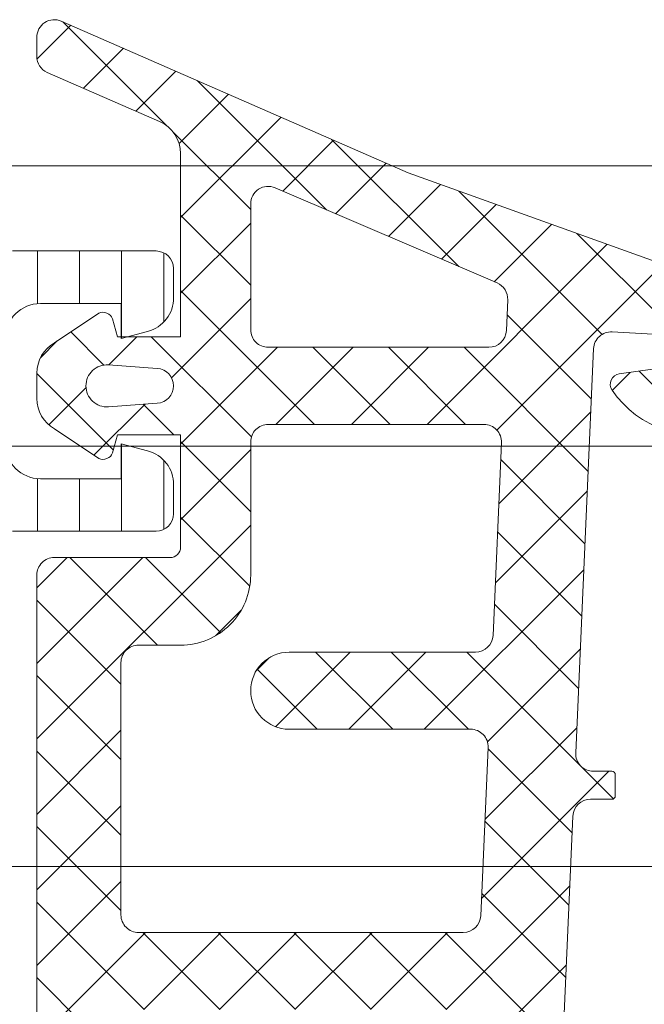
# Model space of a CAD drawing. Header units: millimetres. Extents: x 144573 to 336993, y 74252 to 247042.
# Tile 573 of 656: x 199639 to 199657, y 198244 to 198272. Entities that reach past the tile are written whole.
import ezdxf

# ---------------------------------------------------------------- set-up
doc = ezdxf.new("R2010")
doc.units = ezdxf.units.MM
doc.layers.add('FASÁDA DETAILNÍ', color=255, linetype='Continuous', lineweight=0)
doc.layers.add('NOVA', color=255, linetype='Continuous', lineweight=0)
pattern_1 = [(135, (-4407.505283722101, 0), (-1.077630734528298, -1.077630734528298), []), (225, (-4407.505283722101, 0), (1.077630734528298, -1.077630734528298), [])]

# ---------------------------------------------------------------- blocks, each defined once
blk = doc.blocks.new('A$C69D17D4D')
at = {"layer": 'FASÁDA DETAILNÍ'}
h = blk.add_hatch(dxfattribs=at)
h.set_pattern_fill('ANSI37', color=256, scale=0.48, angle=90, style=0)
h.set_pattern_definition(pattern_1)
edge = h.paths.add_edge_path(flags=16)
edge.add_line((-23501.66969865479, 24890.21938934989), (-23503.0625526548, 24890.11964534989))
edge.add_arc((-23503.10541014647, 24890.71811226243), 0.599999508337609, 179.9999916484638, 274.0960805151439, ccw=False)
edge.add_arc((-23503.10541014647, 24890.71811243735), 0.5999995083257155, 85.90391948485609, 180.0000083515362, ccw=False)
edge.add_line((-23503.0625526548, 24891.31657934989), (-23501.66969865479, 24891.21683534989))
edge.add_arc((-23501.70541313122, 24890.71811234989), 0.5000001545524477, -85.90393560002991, 85.90393560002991, ccw=False)
edge = h.paths.add_edge_path(flags=16)
edge.add_arc((-23498.50540502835, 24892.31810897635), 0.4999996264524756, 179.9999571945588, 270.0000428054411, ccw=False)
edge.add_line((-23499.0054046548, 24892.3181093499), (-23499.0054046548, 24895.9117943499))
edge.add_arc((-23498.50540432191, 24895.91179436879), 0.5000003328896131, 66.78197339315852, 180.0000021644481, ccw=False)
edge.add_line((-23498.30828865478, 24896.37130034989), (-23491.97718665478, 24893.6554223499))
edge.add_arc((-23492.17430257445, 24893.19591700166), 0.4999998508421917, -2.5001106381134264, 66.7819182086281, ccw=False)
edge.add_line((-23491.67477865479, 24893.17410634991), (-23491.71310465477, 24892.29629934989))
edge.add_arc((-23492.21262826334, 24892.31810883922), 0.4999994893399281, 269.9999551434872, 357.5000208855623, ccw=False)
edge.add_line((-23492.21262865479, 24891.8181093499), (-23498.5054046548, 24891.8181093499))
edge = h.paths.add_edge_path(flags=16)
edge.add_line((-23493.0972426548, 24866.7641903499), (-23501.99409565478, 24862.61552034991))
edge.add_arc((-23502.20540479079, 24863.06867409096), 0.4999998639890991, 179.9999703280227, 295.00000791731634, ccw=False)
edge.add_line((-23502.70540465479, 24863.0686743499), (-23502.70540465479, 24872.41810934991))
edge.add_arc((-23502.20540502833, 24872.41810972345), 0.4999996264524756, 89.99995719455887, 180.0000428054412, ccw=False)
edge.add_line((-23502.20540465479, 24872.91810934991), (-23493.08148165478, 24872.91810934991))
edge.add_arc((-23493.08148182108, 24872.41810928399), 0.5000000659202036, -2.500027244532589, 89.99998094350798, ccw=False)
edge.add_line((-23492.58195765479, 24872.3962993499), (-23492.80902765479, 24867.19553534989))
edge.add_arc((-23493.3085530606, 24867.2173450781), 0.5000012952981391, 295.0000919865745, 357.5000025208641, ccw=False)
edge = h.paths.add_edge_path(flags=16)
edge.add_arc((-23502.20540502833, 24875.61810897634), 0.4999996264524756, 179.9999571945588, 270.0000428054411, ccw=False)
edge.add_line((-23502.70540465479, 24875.61810934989), (-23502.70540465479, 24882.8181093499))
edge.add_arc((-23502.20540502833, 24882.81810972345), 0.4999996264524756, 89.99995719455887, 180.0000428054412, ccw=False)
edge.add_line((-23502.20540465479, 24883.3181093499), (-23501.0054046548, 24883.3181093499))
edge.add_arc((-23501.00540316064, 24885.31810785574), 1.999998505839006, 269.9999571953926, 360.0000428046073)
edge.add_line((-23499.0054046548, 24885.3181093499), (-23499.0054046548, 24889.11810934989))
edge.add_arc((-23498.50540502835, 24889.11810972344), 0.4999996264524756, 89.99995719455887, 180.0000428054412, ccw=False)
edge.add_line((-23498.5054046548, 24889.61810934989), (-23492.35234365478, 24889.61810934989))
edge.add_arc((-23492.35234382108, 24889.11810928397), 0.5000000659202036, -2.500027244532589, 89.99998094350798, ccw=False)
edge.add_line((-23491.8528196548, 24889.09629934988), (-23492.0929546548, 24883.59629934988))
edge.add_arc((-23492.59247826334, 24883.6181088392), 0.499999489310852, 269.9999551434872, 357.50002088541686, ccw=False)
edge.add_line((-23492.59247865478, 24883.11810934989), (-23497.9054046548, 24883.11810934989))
edge.add_arc((-23497.9054046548, 24882.01810934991), 1.099999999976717, 90, 270)
edge.add_line((-23497.9054046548, 24880.91810934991), (-23492.73219365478, 24880.91810934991))
edge.add_arc((-23492.73219382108, 24880.41810928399), 0.5000000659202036, -2.500027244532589, 89.99998094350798, ccw=False)
edge.add_line((-23492.2326696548, 24880.3962993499), (-23492.4422426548, 24875.59629934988))
edge.add_arc((-23492.94176626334, 24875.6181088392), 0.499999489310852, 269.9999551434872, 357.50002088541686, ccw=False)
edge.add_line((-23492.94176665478, 24875.11810934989), (-23502.20540465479, 24875.11810934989))
edge = h.paths.add_edge_path()
edge.add_line((-23500.8189476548, 24860.4050563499), (-23492.0310816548, 24864.50290534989))
edge.add_ellipse((-23493.29893914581, 24867.22183071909), major_axis=(-3.000002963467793, 0), ratio=1, start_angle=115.0000306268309, end_angle=177.4999411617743)
edge.add_line((-23490.30179165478, 24867.0909693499), (-23490.27345765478, 24867.7399193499))
edge.add_ellipse((-23489.77393404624, 24867.71810986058), major_axis=(-0.499999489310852, 0), ratio=1, start_angle=269.9999551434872, end_angle=357.50002088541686, ccw=False)
edge.add_line((-23489.7739336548, 24868.21810934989), (-23488.80540465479, 24868.21810934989))
edge.add_ellipse((-23488.80540458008, 24868.31810927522), major_axis=(-0.09999992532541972, 0), ratio=1, start_angle=89.99995719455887, end_angle=180.0000427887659)
edge.add_line((-23488.70540465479, 24868.3181093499), (-23488.70540465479, 24868.91810934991))
edge.add_ellipse((-23488.80540458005, 24868.91810942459), major_axis=(-0.09999992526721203, 0), ratio=1, start_angle=179.9999572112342, end_angle=270.0000428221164)
edge.add_line((-23488.80540465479, 24869.01810934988), (-23489.70844265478, 24869.01810934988))
edge.add_ellipse((-23489.70844248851, 24869.51810941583), major_axis=(-0.5000000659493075, 0), ratio=1, start_angle=-2.5000272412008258, end_angle=89.99998094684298, ccw=False)
edge.add_line((-23490.20796665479, 24869.53991934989), (-23489.81412865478, 24878.44021334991))
edge.add_ellipse((-23489.31461737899, 24878.41810924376), major_axis=(-0.5000001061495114, 0), ratio=1, start_angle=269.9999170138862, end_angle=357.46623077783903, ccw=False)
edge.add_line((-23489.3146166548, 24878.91810934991), (-23488.70540465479, 24878.91810934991))
edge.add_ellipse((-23488.70540458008, 24879.0181092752), major_axis=(-0.09999992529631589, 0), ratio=1, start_angle=89.99995719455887, end_angle=180.0000427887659)
edge.add_line((-23488.60540465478, 24879.01810934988), (-23488.60540465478, 24879.61810934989))
edge.add_ellipse((-23488.70540458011, 24879.61810942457), major_axis=(-0.0999999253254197, 0), ratio=1, start_angle=179.9999572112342, end_angle=270.0000427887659)
edge.add_line((-23488.70540465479, 24879.71810934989), (-23489.2349666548, 24879.71810934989))
edge.add_ellipse((-23489.23496696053, 24880.21810984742), major_axis=(-0.5000004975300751, 0), ratio=1, start_angle=-2.5336979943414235, end_angle=90.00003503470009, ccw=False)
edge.add_line((-23489.73447865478, 24880.2402133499), (-23489.22382265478, 24891.7804383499))
edge.add_ellipse((-23488.72429805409, 24891.75862881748), major_axis=(-0.5000004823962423, 0), ratio=1, start_angle=266.78294269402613, end_angle=357.50002091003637, ccw=False)
edge.add_line((-23488.69623865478, 24892.2578413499), (-23483.5624956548, 24891.96927834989))
edge.add_ellipse((-23483.67805107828, 24891.55886034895), major_axis=(-0.4263754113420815, 0), ratio=1, start_angle=110.7589723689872, end_angle=254.2751455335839, ccw=False)
edge.add_line((-23483.52692765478, 24891.16016534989), (-23483.75953065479, 24891.16140534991))
edge.add_line((-23483.75953065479, 24891.16140534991), (-23485.64210965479, 24891.45954334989))
edge.add_line((-23485.64210965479, 24891.45954334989), (-23488.49139465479, 24891.05911734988))
edge.add_ellipse((-23488.44964405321, 24890.76203675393), major_axis=(-0.2999999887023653, 0), ratio=1, start_angle=-82.0002559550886, end_angle=34.5977463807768)
edge.add_ellipse((-23486.22707296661, 24892.29515014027), major_axis=(-3.000047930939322, 0), ratio=1, start_angle=34.59764128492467, end_angle=108.0084245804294)
edge.add_line((-23485.29958765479, 24889.44207134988), (-23483.0446966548, 24890.07564734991))
edge.add_ellipse((-23483.20562619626, 24890.85085985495), major_axis=(-0.7917403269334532, 0), ratio=1, start_angle=101.7276897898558, end_angle=173.2016537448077)
edge.add_line((-23482.41945265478, 24890.75713734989), (-23482.4182316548, 24891.81534734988))
edge.add_ellipse((-23483.59731787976, 24891.68622310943), major_axis=(-1.186135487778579, 0), ratio=1, start_angle=186.2496781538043, end_angle=251.3444235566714)
edge.add_line((-23483.21789865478, 24892.8100373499), (-23486.45923865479, 24893.90437034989))
edge.add_line((-23486.45923865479, 24893.90437034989), (-23494.50903365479, 24896.7941483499))
edge.add_line((-23494.50903365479, 24896.7941483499), (-23504.4069106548, 24901.12695734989))
edge.add_ellipse((-23504.60518072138, 24900.66794836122), major_axis=(-0.5000002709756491, 0), ratio=1, start_angle=246.6379505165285, end_angle=359.9334236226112)
edge.add_line((-23505.10518065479, 24900.6685293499), (-23505.1058156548, 24900.12182834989))
edge.add_ellipse((-23504.60581554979, 24900.12124807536), major_axis=(-0.5000004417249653, 0), ratio=1, start_angle=-0.06649451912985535, end_angle=66.07917546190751)
edge.add_line((-23504.80855265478, 24899.6641943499), (-23501.60454965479, 24898.26243834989))
edge.add_ellipse((-23502.00540399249, 24897.34629727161), major_axis=(-0.999999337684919, 0), ratio=1, start_angle=179.999947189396, end_angle=246.368385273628, ccw=False)
edge.add_line((-23501.0054046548, 24897.34629634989), (-23501.0054046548, 24892.11835434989))
edge.add_line((-23501.0054046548, 24892.11835434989), (-23502.80488365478, 24892.11834534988))
edge.add_line((-23502.80488365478, 24892.11834534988), (-23502.94282565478, 24892.63314634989))
edge.add_ellipse((-23503.21997967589, 24892.5183810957), major_axis=(-0.2999756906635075, 0), ratio=1, start_angle=202.4937002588, end_angle=292.5035666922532)
edge.add_line((-23503.33479265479, 24892.79551534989), (-23504.60491965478, 24891.94634834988))
edge.add_ellipse((-23504.10519888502, 24891.08048416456), major_axis=(-0.9997207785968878, 0), ratio=1, start_angle=-60.00923930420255, end_angle=0.007611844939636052)
edge.add_line((-23505.10491965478, 24891.0803513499), (-23505.10488865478, 24890.3559903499))
edge.add_ellipse((-23504.10515082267, 24890.35619840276), major_axis=(-0.9997378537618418, 0), ratio=1, start_angle=0.01192367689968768, end_angle=60.00867505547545)
edge.add_line((-23504.60488865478, 24889.4903243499), (-23503.33479265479, 24888.64115734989))
edge.add_ellipse((-23503.21998076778, 24888.91830484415), major_axis=(-0.2999875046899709, 0), ratio=1, start_angle=67.49759383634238, end_angle=157.5013961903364)
edge.add_line((-23502.94282565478, 24888.80351134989), (-23502.80485365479, 24889.3183273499))
edge.add_line((-23502.80485365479, 24889.3183273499), (-23501.0054046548, 24889.3183353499))
edge.add_line((-23501.0054046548, 24889.3183353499), (-23501.0054046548, 24886.11810834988))
edge.add_ellipse((-23501.30540443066, 24886.11810812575), major_axis=(-0.2999997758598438, 0), ratio=1, start_angle=89.99995719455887, end_angle=180.0000428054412, ccw=False)
edge.add_line((-23501.30540465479, 24885.81810834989), (-23504.60540065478, 24885.81810834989))
edge.add_ellipse((-23504.60540102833, 24885.31810872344), major_axis=(-0.4999996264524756, 0), ratio=1, start_angle=-90.00004280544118, end_angle=4.280544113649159e-05)
edge.add_line((-23505.10540065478, 24885.31810834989), (-23505.10540065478, 24858.4204863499))
edge.add_line((-23505.10540065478, 24858.4204863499), (-23503.5550086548, 24857.52536834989))
edge.add_ellipse((-23503.30500856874, 24857.95838090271), major_axis=(-0.4999999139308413, 0), ratio=1, start_angle=59.99998291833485, end_angle=179.9999366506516)
edge.add_line((-23502.8050086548, 24857.95838034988), (-23501.10763765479, 24857.95838034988))
edge.add_line((-23501.10763765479, 24857.95838034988), (-23501.10763765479, 24859.95190234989))
edge.add_ellipse((-23500.6076373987, 24859.95190269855), major_axis=(-0.5000002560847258, 0), ratio=1, start_angle=-64.99987141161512, end_angle=3.995391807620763e-05, ccw=False)
h = blk.add_hatch(dxfattribs=at)
h.set_pattern_fill('ANSI37', color=256, scale=0.48, angle=90, style=0)
h.set_pattern_definition(pattern_1)
edge = h.paths.add_edge_path(flags=16)
edge.add_line((-23501.66969847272, 24890.21938934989), (-23503.06255247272, 24890.11964534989))
edge.add_arc((-23503.1054099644, 24890.71811226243), 0.599999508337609, 179.9999916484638, 274.0960805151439, ccw=False)
edge.add_arc((-23503.1054099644, 24890.71811243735), 0.5999995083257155, 85.90391948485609, 180.0000083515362, ccw=False)
edge.add_line((-23503.06255247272, 24891.31657934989), (-23501.66969847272, 24891.21683534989))
edge.add_arc((-23501.70541294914, 24890.71811234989), 0.5000001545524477, -85.90393560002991, 85.90393560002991, ccw=False)
edge = h.paths.add_edge_path(flags=16)
edge.add_arc((-23498.50540484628, 24892.31810897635), 0.4999996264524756, 179.9999571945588, 270.0000428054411, ccw=False)
edge.add_line((-23499.00540447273, 24892.3181093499), (-23499.00540447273, 24895.9117943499))
edge.add_arc((-23498.50540413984, 24895.91179436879), 0.5000003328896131, 66.78197339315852, 180.0000021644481, ccw=False)
edge.add_line((-23498.3082884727, 24896.37130034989), (-23491.97718647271, 24893.6554223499))
edge.add_arc((-23492.17430239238, 24893.19591700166), 0.4999998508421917, -2.5001106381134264, 66.7819182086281, ccw=False)
edge.add_line((-23491.67477847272, 24893.17410634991), (-23491.7131044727, 24892.29629934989))
edge.add_arc((-23492.21262808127, 24892.31810883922), 0.4999994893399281, 269.9999551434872, 357.5000208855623, ccw=False)
edge.add_line((-23492.21262847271, 24891.8181093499), (-23498.50540447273, 24891.8181093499))
edge = h.paths.add_edge_path(flags=16)
edge.add_line((-23493.09724247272, 24866.7641903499), (-23501.99409547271, 24862.61552034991))
edge.add_arc((-23502.20540460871, 24863.06867409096), 0.4999998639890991, 179.9999703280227, 295.00000791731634, ccw=False)
edge.add_line((-23502.70540447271, 24863.0686743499), (-23502.70540447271, 24872.41810934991))
edge.add_arc((-23502.20540484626, 24872.41810972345), 0.4999996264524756, 89.99995719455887, 180.0000428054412, ccw=False)
edge.add_line((-23502.20540447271, 24872.91810934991), (-23493.08148147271, 24872.91810934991))
edge.add_arc((-23493.081481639, 24872.41810928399), 0.5000000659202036, -2.500027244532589, 89.99998094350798, ccw=False)
edge.add_line((-23492.58195747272, 24872.3962993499), (-23492.80902747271, 24867.19553534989))
edge.add_arc((-23493.30855287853, 24867.2173450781), 0.5000012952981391, 295.0000919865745, 357.5000025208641, ccw=False)
edge = h.paths.add_edge_path(flags=16)
edge.add_arc((-23502.20540484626, 24875.61810897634), 0.4999996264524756, 179.9999571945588, 270.0000428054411, ccw=False)
edge.add_line((-23502.70540447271, 24875.61810934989), (-23502.70540447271, 24882.8181093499))
edge.add_arc((-23502.20540484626, 24882.81810972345), 0.4999996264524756, 89.99995719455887, 180.0000428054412, ccw=False)
edge.add_line((-23502.20540447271, 24883.3181093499), (-23501.00540447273, 24883.3181093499))
edge.add_arc((-23501.00540297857, 24885.31810785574), 1.999998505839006, 269.9999571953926, 360.0000428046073)
edge.add_line((-23499.00540447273, 24885.3181093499), (-23499.00540447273, 24889.11810934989))
edge.add_arc((-23498.50540484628, 24889.11810972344), 0.4999996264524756, 89.99995719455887, 180.0000428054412, ccw=False)
edge.add_line((-23498.50540447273, 24889.61810934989), (-23492.35234347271, 24889.61810934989))
edge.add_arc((-23492.35234363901, 24889.11810928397), 0.5000000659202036, -2.500027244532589, 89.99998094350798, ccw=False)
edge.add_line((-23491.85281947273, 24889.09629934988), (-23492.09295447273, 24883.59629934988))
edge.add_arc((-23492.59247808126, 24883.6181088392), 0.499999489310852, 269.9999551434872, 357.50002088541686, ccw=False)
edge.add_line((-23492.59247847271, 24883.11810934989), (-23497.90540447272, 24883.11810934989))
edge.add_arc((-23497.90540447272, 24882.01810934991), 1.099999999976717, 90, 270)
edge.add_line((-23497.90540447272, 24880.91810934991), (-23492.73219347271, 24880.91810934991))
edge.add_arc((-23492.73219363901, 24880.41810928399), 0.5000000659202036, -2.500027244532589, 89.99998094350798, ccw=False)
edge.add_line((-23492.23266947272, 24880.3962993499), (-23492.44224247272, 24875.59629934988))
edge.add_arc((-23492.94176608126, 24875.6181088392), 0.499999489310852, 269.9999551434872, 357.50002088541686, ccw=False)
edge.add_line((-23492.94176647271, 24875.11810934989), (-23502.20540447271, 24875.11810934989))
edge = h.paths.add_edge_path()
edge.add_line((-23500.81894747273, 24860.4050563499), (-23492.03108147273, 24864.50290534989))
edge.add_ellipse((-23493.29893896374, 24867.22183071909), major_axis=(-3.000002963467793, 0), ratio=1, start_angle=115.0000306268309, end_angle=177.4999411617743)
edge.add_line((-23490.30179147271, 24867.0909693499), (-23490.27345747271, 24867.7399193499))
edge.add_ellipse((-23489.77393386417, 24867.71810986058), major_axis=(-0.499999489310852, 0), ratio=1, start_angle=269.9999551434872, end_angle=357.50002088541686, ccw=False)
edge.add_line((-23489.77393347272, 24868.21810934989), (-23488.80540447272, 24868.21810934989))
edge.add_ellipse((-23488.80540439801, 24868.31810927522), major_axis=(-0.09999992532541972, 0), ratio=1, start_angle=89.99995719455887, end_angle=180.0000427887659)
edge.add_line((-23488.70540447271, 24868.3181093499), (-23488.70540447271, 24868.91810934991))
edge.add_ellipse((-23488.80540439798, 24868.91810942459), major_axis=(-0.09999992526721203, 0), ratio=1, start_angle=179.9999572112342, end_angle=270.0000428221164)
edge.add_line((-23488.80540447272, 24869.01810934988), (-23489.70844247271, 24869.01810934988))
edge.add_ellipse((-23489.70844230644, 24869.51810941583), major_axis=(-0.5000000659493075, 0), ratio=1, start_angle=-2.5000272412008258, end_angle=89.99998094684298, ccw=False)
edge.add_line((-23490.20796647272, 24869.53991934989), (-23489.8141284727, 24878.44021334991))
edge.add_ellipse((-23489.31461719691, 24878.41810924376), major_axis=(-0.5000001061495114, 0), ratio=1, start_angle=269.9999170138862, end_angle=357.46623077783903, ccw=False)
edge.add_line((-23489.31461647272, 24878.91810934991), (-23488.70540447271, 24878.91810934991))
edge.add_ellipse((-23488.705404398, 24879.0181092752), major_axis=(-0.09999992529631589, 0), ratio=1, start_angle=89.99995719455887, end_angle=180.0000427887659)
edge.add_line((-23488.60540447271, 24879.01810934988), (-23488.60540447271, 24879.61810934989))
edge.add_ellipse((-23488.70540439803, 24879.61810942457), major_axis=(-0.0999999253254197, 0), ratio=1, start_angle=179.9999572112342, end_angle=270.0000427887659)
edge.add_line((-23488.70540447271, 24879.71810934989), (-23489.23496647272, 24879.71810934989))
edge.add_ellipse((-23489.23496677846, 24880.21810984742), major_axis=(-0.5000004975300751, 0), ratio=1, start_angle=-2.5336979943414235, end_angle=90.00003503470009, ccw=False)
edge.add_line((-23489.7344784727, 24880.2402133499), (-23489.2238224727, 24891.7804383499))
edge.add_ellipse((-23488.72429787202, 24891.75862881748), major_axis=(-0.5000004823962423, 0), ratio=1, start_angle=266.78294269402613, end_angle=357.50002091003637, ccw=False)
edge.add_line((-23488.69623847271, 24892.2578413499), (-23483.56249547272, 24891.96927834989))
edge.add_ellipse((-23483.67805089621, 24891.55886034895), major_axis=(-0.4263754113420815, 0), ratio=1, start_angle=110.7589723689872, end_angle=254.2751455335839, ccw=False)
edge.add_line((-23483.5269274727, 24891.16016534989), (-23483.75953047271, 24891.16140534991))
edge.add_line((-23483.75953047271, 24891.16140534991), (-23485.64210947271, 24891.45954334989))
edge.add_line((-23485.64210947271, 24891.45954334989), (-23488.49139447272, 24891.05911734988))
edge.add_ellipse((-23488.44964387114, 24890.76203675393), major_axis=(-0.2999999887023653, 0), ratio=1, start_angle=-82.0002559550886, end_angle=34.5977463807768)
edge.add_ellipse((-23486.22707278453, 24892.29515014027), major_axis=(-3.000047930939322, 0), ratio=1, start_angle=34.59764128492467, end_angle=108.0084245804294)
edge.add_line((-23485.29958747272, 24889.44207134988), (-23483.04469647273, 24890.07564734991))
edge.add_ellipse((-23483.20562601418, 24890.85085985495), major_axis=(-0.7917403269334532, 0), ratio=1, start_angle=101.7276897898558, end_angle=173.2016537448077)
edge.add_line((-23482.41945247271, 24890.75713734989), (-23482.41823147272, 24891.81534734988))
edge.add_ellipse((-23483.59731769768, 24891.68622310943), major_axis=(-1.186135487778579, 0), ratio=1, start_angle=186.2496781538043, end_angle=251.3444235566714)
edge.add_line((-23483.21789847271, 24892.8100373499), (-23486.45923847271, 24893.90437034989))
edge.add_line((-23486.45923847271, 24893.90437034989), (-23494.50903347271, 24896.7941483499))
edge.add_line((-23494.50903347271, 24896.7941483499), (-23504.40691047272, 24901.12695734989))
edge.add_ellipse((-23504.60518053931, 24900.66794836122), major_axis=(-0.5000002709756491, 0), ratio=1, start_angle=246.6379505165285, end_angle=359.9334236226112)
edge.add_line((-23505.10518047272, 24900.6685293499), (-23505.10581547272, 24900.12182834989))
edge.add_ellipse((-23504.60581536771, 24900.12124807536), major_axis=(-0.5000004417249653, 0), ratio=1, start_angle=-0.06649451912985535, end_angle=66.07917546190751)
edge.add_line((-23504.80855247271, 24899.6641943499), (-23501.60454947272, 24898.26243834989))
edge.add_ellipse((-23502.00540381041, 24897.34629727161), major_axis=(-0.999999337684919, 0), ratio=1, start_angle=179.999947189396, end_angle=246.368385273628, ccw=False)
edge.add_line((-23501.00540447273, 24897.34629634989), (-23501.00540447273, 24892.11835434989))
edge.add_line((-23501.00540447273, 24892.11835434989), (-23502.80488347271, 24892.11834534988))
edge.add_line((-23502.80488347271, 24892.11834534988), (-23502.94282547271, 24892.63314634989))
edge.add_ellipse((-23503.21997949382, 24892.5183810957), major_axis=(-0.2999756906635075, 0), ratio=1, start_angle=202.4937002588, end_angle=292.5035666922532)
edge.add_line((-23503.33479247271, 24892.79551534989), (-23504.60491947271, 24891.94634834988))
edge.add_ellipse((-23504.10519870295, 24891.08048416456), major_axis=(-0.9997207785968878, 0), ratio=1, start_angle=-60.00923930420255, end_angle=0.007611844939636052)
edge.add_line((-23505.10491947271, 24891.0803513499), (-23505.10488847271, 24890.3559903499))
edge.add_ellipse((-23504.10515064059, 24890.35619840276), major_axis=(-0.9997378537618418, 0), ratio=1, start_angle=0.01192367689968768, end_angle=60.00867505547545)
edge.add_line((-23504.60488847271, 24889.4903243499), (-23503.33479247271, 24888.64115734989))
edge.add_ellipse((-23503.21998058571, 24888.91830484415), major_axis=(-0.2999875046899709, 0), ratio=1, start_angle=67.49759383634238, end_angle=157.5013961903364)
edge.add_line((-23502.94282547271, 24888.80351134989), (-23502.80485347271, 24889.3183273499))
edge.add_line((-23502.80485347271, 24889.3183273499), (-23501.00540447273, 24889.3183353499))
edge.add_line((-23501.00540447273, 24889.3183353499), (-23501.00540447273, 24886.11810834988))
edge.add_ellipse((-23501.30540424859, 24886.11810812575), major_axis=(-0.2999997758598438, 0), ratio=1, start_angle=89.99995719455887, end_angle=180.0000428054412, ccw=False)
edge.add_line((-23501.30540447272, 24885.81810834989), (-23504.6054004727, 24885.81810834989))
edge.add_ellipse((-23504.60540084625, 24885.31810872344), major_axis=(-0.4999996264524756, 0), ratio=1, start_angle=-90.00004280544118, end_angle=4.280544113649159e-05)
edge.add_line((-23505.1054004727, 24885.31810834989), (-23505.1054004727, 24858.4204863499))
edge.add_line((-23505.1054004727, 24858.4204863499), (-23503.55500847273, 24857.52536834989))
edge.add_ellipse((-23503.30500838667, 24857.95838090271), major_axis=(-0.4999999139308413, 0), ratio=1, start_angle=59.99998291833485, end_angle=179.9999366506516)
edge.add_line((-23502.80500847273, 24857.95838034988), (-23501.10763747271, 24857.95838034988))
edge.add_line((-23501.10763747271, 24857.95838034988), (-23501.10763747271, 24859.95190234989))
edge.add_ellipse((-23500.60763721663, 24859.95190269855), major_axis=(-0.5000002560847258, 0), ratio=1, start_angle=-64.99987141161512, end_angle=3.995391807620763e-05, ccw=False)
h = blk.add_hatch(dxfattribs=at)
h.set_pattern_fill('LINIE', color=256, scale=1.2, angle=270, style=0)
h.set_pattern_definition([(270, (-23525.28836659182, 24899.94272540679), (1.2, -2.20433997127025e-16), [])])
edge = h.paths.add_edge_path()
edge.add_arc((-23507.31459413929, 24896.40802904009), 0.2999999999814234, 179.9979247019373, 269.9979247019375)
edge.add_line((-23507.31460500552, 24896.10802904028), (-23506.5042736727, 24896.10800041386))
edge.add_arc((-23506.50428910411, 24895.60800309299), 0.4999973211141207, -0.0023822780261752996, 89.99823168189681, ccw=False)
edge.add_line((-23506.00429178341, 24895.6079823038), (-23506.00297123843, 24894.76691005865))
edge.add_arc((-23505.80297123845, 24894.76691005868), 0.1999999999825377, 180.0000000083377, 270.0000000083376)
edge.add_line((-23505.80297123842, 24894.56691005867), (-23501.70297123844, 24894.56691005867))
edge.add_arc((-23501.70297123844, 24894.06691005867), 0.5, 0, 90, ccw=False)
edge.add_line((-23501.20297123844, 24894.06691005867), (-23501.20297123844, 24893.23616083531))
edge.add_arc((-23502.20297123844, 24893.23616083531), 1, -74.99999999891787, 0, ccw=False)
edge.add_line((-23501.94415219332, 24892.27023500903), (-23502.70297123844, 24892.06691005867))
edge.add_line((-23502.70297123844, 24892.06691005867), (-23502.70297123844, 24893.06691005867))
edge.add_line((-23502.70297123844, 24893.06691005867), (-23505.00297123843, 24893.06691005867))
edge.add_arc((-23505.0012619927, 24892.06278357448), 1.004127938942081, 90.09753001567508, 179.7659122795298)
edge.add_line((-23506.00538155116, 24892.06688602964), (-23506.00538155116, 24889.06700767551))
edge.add_arc((-23505.00126220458, 24889.07103603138), 1.004127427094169, 180.2298596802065, 269.9024820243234)
edge.add_line((-23505.00297123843, 24888.06691005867), (-23502.70297123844, 24888.06691005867))
edge.add_line((-23502.70297123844, 24888.06691005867), (-23502.70297123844, 24889.06691005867))
edge.add_line((-23502.70297123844, 24889.06691005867), (-23501.94415219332, 24888.86358510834))
edge.add_arc((-23502.20297123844, 24887.89765928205), 0.9999999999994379, 0, 74.99999999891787, ccw=False)
edge.add_line((-23501.20297123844, 24887.89765928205), (-23501.20297123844, 24887.06691005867))
edge.add_arc((-23501.70297123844, 24887.06691005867), 0.5, -90, 0, ccw=False)
edge.add_line((-23501.70297123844, 24886.56691005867), (-23505.80297123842, 24886.56691005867))
edge.add_arc((-23505.80124268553, 24886.36273696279), 0.2041804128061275, 90.4850610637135, 178.8441310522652)
edge.add_line((-23506.00538155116, 24886.36685576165), (-23506.00540447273, 24860.52548895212))
edge.add_arc((-23506.50540179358, 24860.52550438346), 0.499997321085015, 269.9976177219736, 359.9982316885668, ccw=False)
edge.add_line((-23506.50542258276, 24860.02550706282), (-23507.31575391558, 24860.02553568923))
edge.add_arc((-23507.31576478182, 24859.72553568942), 0.3000000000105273, 89.99792470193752, 179.9979246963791)
edge.add_line((-23507.61576478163, 24859.72554655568), (-23507.61551976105, 24857.32554816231))
edge.add_arc((-23508.11551573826, 24857.32556363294), 0.4999959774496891, 269.9976222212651, 359.9982271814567, ccw=False)
edge.add_line((-23508.11553648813, 24856.82556765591), (-23511.59207798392, 24856.82569430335))
edge.add_arc((-23511.44973148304, 24857.81550722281), 0.9999960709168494, 147.2709086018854, 261.81631664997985, ccw=False)
edge.add_line((-23512.29096454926, 24858.35617261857), (-23510.97241211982, 24860.63978170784))
edge.add_arc((-23511.4054157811, 24860.88979736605), 0.5000000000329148, 329.9979281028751, 359.9978647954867)
edge.add_line((-23510.90541578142, 24860.88977873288), (-23510.90432946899, 24895.24404748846))
edge.add_arc((-23511.40432946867, 24895.24406507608), 0.4999999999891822, 359.9979846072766, 389.9979213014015)
edge.add_line((-23510.97130769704, 24895.49404936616), (-23512.28969469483, 24897.77775396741))
edge.add_arc((-23511.44842246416, 24898.3183584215), 0.9999960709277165, 98.17953275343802, 212.7249408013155, ccw=False)
edge.add_line((-23511.59069726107, 24899.30818165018), (-23508.11415576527, 24899.30805500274))
edge.add_arc((-23508.11417123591, 24898.80805902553), 0.4999959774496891, -0.0023777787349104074, 89.99822718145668, ccw=False)
edge.add_line((-23507.61417525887, 24898.80803827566), (-23507.61459413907, 24896.40803990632))
edge = h.paths.add_edge_path(flags=16)
edge.add_line((-23507.80486974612, 24872.21691630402), (-23509.10486385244, 24872.21691630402))
edge.add_arc((-23509.10486749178, 24871.71691994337), 0.4999963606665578, 89.99958295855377, 180.0004170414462)
edge.add_line((-23509.60486385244, 24871.71691630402), (-23509.60486385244, 24862.86692240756))
edge.add_arc((-23509.10486749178, 24862.86691876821), 0.4999963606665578, 179.9995829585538, 270.0004170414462)
edge.add_line((-23509.10486385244, 24862.36692240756), (-23507.80486974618, 24862.36692240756))
edge.add_arc((-23507.80485317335, 24862.86692240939), 0.5000000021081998, 269.9981008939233, 359.9999997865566)
edge.add_line((-23507.30485317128, 24862.86692240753), (-23507.30485317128, 24871.71691630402))
edge.add_arc((-23507.80485317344, 24871.71691630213), 0.5000000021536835, 2.167784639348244e-07, 90.00189908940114)
edge = h.paths.add_edge_path(flags=16)
edge.add_arc((-23507.80485317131, 24882.41692240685), 0.5, 0, 90)
edge.add_line((-23507.80485317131, 24882.91692240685), (-23509.10486385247, 24882.91692240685))
edge.add_arc((-23509.10486385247, 24882.41692240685), 0.5, 90, 180)
edge.add_line((-23509.60486385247, 24882.41692240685), (-23509.60486385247, 24873.71691630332))
edge.add_arc((-23509.10486385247, 24873.71691630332), 0.5, 180, 270)
edge.add_line((-23509.10486385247, 24873.21691630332), (-23507.80485317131, 24873.21691630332))
edge.add_arc((-23507.80485317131, 24873.71691630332), 0.5, 270, 360)
edge.add_line((-23507.30485317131, 24873.71691630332), (-23507.30485317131, 24882.41692240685))
edge = h.paths.add_edge_path(flags=16)
edge.add_arc((-23509.10486749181, 24884.4169187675), 0.4999963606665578, 179.9995829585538, 270.0004170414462)
edge.add_line((-23509.10486385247, 24883.91692240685), (-23507.80486974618, 24883.91692240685))
edge.add_arc((-23507.80485317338, 24884.41692240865), 0.5000000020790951, 269.9981008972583, 359.9999997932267)
edge.add_line((-23507.30485317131, 24884.41692240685), (-23507.30485317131, 24893.2669315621))
edge.add_arc((-23507.80483791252, 24893.26693156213), 0.4999847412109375, 359.9999999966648, 450)
edge.add_line((-23507.80483791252, 24893.76691630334), (-23509.10484859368, 24893.76691630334))
edge.add_arc((-23509.10484859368, 24893.26690104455), 0.5000152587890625, 90, 180.0000000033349)
edge.add_line((-23509.60486385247, 24893.26690104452), (-23509.60486385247, 24884.41692240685))
for p, q in [((-24919.00002156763, 24897.00002418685), (-11879.50012068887, 24897.00002420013)), ((-23938.49992168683, 24897.00002419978), (-21079.50012145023, 24897.00001934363)), ((-11879.50012068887, 24889.00002420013), (-24919.00002156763, 24889.00002418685)), ((-23465.83090494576, 24889.00002419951), (-23938.49992168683, 24889.00002419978)), ((-24919.00002156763, 24877.00002418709), (-11879.50012068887, 24877.00002420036)), ((-23938.49992168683, 24877.00002420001), (-23465.83090494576, 24877.00002339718))]:
    blk.add_line(p, q, dxfattribs=at)
at = {"layer": 'FASÁDA DETAILNÍ', "extrusion": (0, 0, -1)}
for points in [[(23490.20796665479, 24869.53991934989), (23489.81412865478, 24878.44021334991), (23489.81412865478, 24878.44021334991, 0.40132), (23489.3146166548, 24878.91810934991), (23488.70540465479, 24878.91810934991), (23488.70540465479, 24878.91810934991, -0.414214), (23488.60540465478, 24879.01810934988), (23488.60540465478, 24879.61810934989), (23488.60540465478, 24879.61810934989, -0.414214), (23488.70540465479, 24879.71810934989), (23489.2349666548, 24879.71810934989), (23489.2349666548, 24879.71810934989, 0.427226), (23489.73447865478, 24880.2402133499), (23489.22382265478, 24891.7804383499), (23489.22382265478, 24891.7804383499, 0.417884), (23488.69623865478, 24892.2578413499), (23483.5624956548, 24891.96927834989)], [(23485.64210965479, 24891.45954334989), (23488.49139465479, 24891.05911734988), (23488.49139465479, 24891.05911734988, -0.557725), (23488.69659165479, 24890.59169334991, -0.331739), (23485.29958765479, 24889.44207134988)], [(23486.45923865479, 24893.90437034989), (23494.50903365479, 24896.7941483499), (23504.4069106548, 24901.12695734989), (23504.4069106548, 24901.12695734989, -0.538982), (23505.10518065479, 24900.6685293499), (23505.1058156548, 24900.12182834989), (23505.1058156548, 24900.12182834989, -0.296905), (23504.80855265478, 24899.6641943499), (23501.60454965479, 24898.26243834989), (23501.60454965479, 24898.26243834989, 0.297963), (23501.0054046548, 24897.34629634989), (23501.0054046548, 24892.11835434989), (23502.80488365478, 24892.11834534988), (23502.94282565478, 24892.63314634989), (23502.94282565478, 24892.63314634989, -0.414264), (23503.33479265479, 24892.79551534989), (23504.60491965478, 24891.94634834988), (23504.60491965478, 24891.94634834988, -0.268028), (23505.10491965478, 24891.0803513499), (23505.10488865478, 24890.3559903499), (23505.10488865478, 24890.3559903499, -0.267934), (23504.60488865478, 24889.4903243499), (23503.33479265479, 24888.64115734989), (23503.33479265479, 24888.64115734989, -0.414233), (23502.94282565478, 24888.80351134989), (23502.80485365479, 24889.3183273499), (23501.0054046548, 24889.3183353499), (23501.0054046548, 24886.11810834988), (23501.0054046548, 24886.11810834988, 0.414214), (23501.30540465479, 24885.81810834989), (23504.60540065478, 24885.81810834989), (23504.60540065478, 24885.81810834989, -0.414214), (23505.10540065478, 24885.31810834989), (23505.10540065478, 24858.4204863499)], [(23490.20796647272, 24869.53991934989), (23489.8141284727, 24878.44021334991), (23489.8141284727, 24878.44021334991, 0.40132), (23489.31461647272, 24878.91810934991), (23488.70540447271, 24878.91810934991), (23488.70540447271, 24878.91810934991, -0.414214), (23488.60540447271, 24879.01810934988), (23488.60540447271, 24879.61810934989), (23488.60540447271, 24879.61810934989, -0.414214), (23488.70540447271, 24879.71810934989), (23489.23496647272, 24879.71810934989), (23489.23496647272, 24879.71810934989, 0.427226), (23489.7344784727, 24880.2402133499), (23489.2238224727, 24891.7804383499), (23489.2238224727, 24891.7804383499, 0.417884), (23488.69623847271, 24892.2578413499), (23483.56249547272, 24891.96927834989)], [(23485.64210947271, 24891.45954334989), (23488.49139447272, 24891.05911734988), (23488.49139447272, 24891.05911734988, -0.557725), (23488.69659147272, 24890.59169334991, -0.331739), (23485.29958747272, 24889.44207134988)], [(23486.45923847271, 24893.90437034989), (23494.50903347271, 24896.7941483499), (23504.40691047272, 24901.12695734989), (23504.40691047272, 24901.12695734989, -0.538982), (23505.10518047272, 24900.6685293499), (23505.10581547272, 24900.12182834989), (23505.10581547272, 24900.12182834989, -0.296905), (23504.80855247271, 24899.6641943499), (23501.60454947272, 24898.26243834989), (23501.60454947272, 24898.26243834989, 0.297963), (23501.00540447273, 24897.34629634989), (23501.00540447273, 24892.11835434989), (23502.80488347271, 24892.11834534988), (23502.94282547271, 24892.63314634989), (23502.94282547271, 24892.63314634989, -0.414264), (23503.33479247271, 24892.79551534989), (23504.60491947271, 24891.94634834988), (23504.60491947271, 24891.94634834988, -0.268028), (23505.10491947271, 24891.0803513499), (23505.10488847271, 24890.3559903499), (23505.10488847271, 24890.3559903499, -0.267934), (23504.60488847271, 24889.4903243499), (23503.33479247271, 24888.64115734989), (23503.33479247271, 24888.64115734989, -0.414233), (23502.94282547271, 24888.80351134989), (23502.80485347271, 24889.3183273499), (23501.00540447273, 24889.3183353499), (23501.00540447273, 24886.11810834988), (23501.00540447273, 24886.11810834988, 0.414214), (23501.30540447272, 24885.81810834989), (23504.6054004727, 24885.81810834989), (23504.6054004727, 24885.81810834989, -0.414214), (23505.1054004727, 24885.31810834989), (23505.1054004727, 24858.4204863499)]]:
    blk.add_lwpolyline(points, format="xyb", dxfattribs=at)
at = {"layer": 'FASÁDA DETAILNÍ'}
for points in [[(-23505.80297123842, 24894.56691005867), (-23501.70297123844, 24894.56691005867, -0.414213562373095), (-23501.20297123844, 24894.06691005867), (-23501.20297123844, 24893.23616083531, -0.3394542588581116), (-23501.94415219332, 24892.27023500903), (-23502.70297123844, 24892.06691005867), (-23502.70297123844, 24893.06691005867), (-23505.00297123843, 24893.06691005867, 0.4125193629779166), (-23506.00538155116, 24892.06688602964)], [(-23506.00538155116, 24889.06700767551, 0.4125410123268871), (-23505.00297123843, 24888.06691005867), (-23502.70297123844, 24888.06691005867), (-23502.70297123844, 24889.06691005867), (-23501.94415219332, 24888.86358510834, -0.3394542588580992), (-23501.20297123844, 24887.89765928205), (-23501.20297123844, 24887.06691005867, -0.414213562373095), (-23501.70297123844, 24886.56691005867), (-23505.80297123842, 24886.56691005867, 0.4058498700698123)]]:
    blk.add_lwpolyline(points, format="xyb", dxfattribs=at)
for points in [[(-23498.5054046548, 24891.8181093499, -0.414214), (-23499.0054046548, 24892.3181093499), (-23499.0054046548, 24895.9117943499), (-23499.0054046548, 24895.9117943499, -0.538546), (-23498.30828865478, 24896.37130034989), (-23491.97718665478, 24893.6554223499), (-23491.97718665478, 24893.6554223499, -0.311858), (-23491.67477865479, 24893.17410634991), (-23491.71310465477, 24892.29629934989), (-23491.71310465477, 24892.29629934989, -0.401491), (-23492.21262865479, 24891.8181093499), (-23498.5054046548, 24891.8181093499)], [(-23498.50540447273, 24891.8181093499, -0.414214), (-23499.00540447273, 24892.3181093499), (-23499.00540447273, 24895.9117943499), (-23499.00540447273, 24895.9117943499, -0.538546), (-23498.3082884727, 24896.37130034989), (-23491.97718647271, 24893.6554223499), (-23491.97718647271, 24893.6554223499, -0.311858), (-23491.67477847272, 24893.17410634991), (-23491.7131044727, 24892.29629934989), (-23491.7131044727, 24892.29629934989, -0.401491), (-23492.21262847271, 24891.8181093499), (-23498.50540447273, 24891.8181093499)], [(-23501.66969865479, 24890.21938934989), (-23503.0625526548, 24890.11964534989), (-23503.0625526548, 24890.11964534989, -0.435311), (-23503.70540965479, 24890.71811234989, -0.435311), (-23503.0625526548, 24891.31657934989), (-23501.66969865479, 24891.21683534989), (-23501.66969865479, 24891.21683534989, -0.930949), (-23501.66969865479, 24890.21938934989)], [(-23501.66969847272, 24890.21938934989), (-23503.06255247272, 24890.11964534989), (-23503.06255247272, 24890.11964534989, -0.435311), (-23503.70540947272, 24890.71811234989, -0.435311), (-23503.06255247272, 24891.31657934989), (-23501.66969847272, 24891.21683534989), (-23501.66969847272, 24891.21683534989, -0.930949), (-23501.66969847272, 24890.21938934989)], [(-23502.20540465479, 24875.11810934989, -0.414214), (-23502.70540465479, 24875.61810934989), (-23502.70540465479, 24882.8181093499), (-23502.70540465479, 24882.8181093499, -0.414214), (-23502.20540465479, 24883.3181093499), (-23501.0054046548, 24883.3181093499), (-23501.0054046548, 24883.3181093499, 0.414214), (-23499.0054046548, 24885.3181093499), (-23499.0054046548, 24889.11810934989), (-23499.0054046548, 24889.11810934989, -0.414214), (-23498.5054046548, 24889.61810934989), (-23492.35234365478, 24889.61810934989), (-23492.35234365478, 24889.61810934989, -0.427052), (-23491.8528196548, 24889.09629934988), (-23492.0929546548, 24883.59629934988), (-23492.0929546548, 24883.59629934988, -0.401491), (-23492.59247865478, 24883.11810934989), (-23497.9054046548, 24883.11810934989), (-23497.9054046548, 24883.11810934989, 1), (-23497.9054046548, 24880.91810934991), (-23492.73219365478, 24880.91810934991), (-23492.73219365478, 24880.91810934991, -0.427052), (-23492.2326696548, 24880.3962993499), (-23492.4422426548, 24875.59629934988), (-23492.4422426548, 24875.59629934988, -0.401491), (-23492.94176665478, 24875.11810934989), (-23502.20540465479, 24875.11810934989)], [(-23502.20540447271, 24875.11810934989, -0.414214), (-23502.70540447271, 24875.61810934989), (-23502.70540447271, 24882.8181093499), (-23502.70540447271, 24882.8181093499, -0.414214), (-23502.20540447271, 24883.3181093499), (-23501.00540447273, 24883.3181093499), (-23501.00540447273, 24883.3181093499, 0.414214), (-23499.00540447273, 24885.3181093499), (-23499.00540447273, 24889.11810934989), (-23499.00540447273, 24889.11810934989, -0.414214), (-23498.50540447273, 24889.61810934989), (-23492.35234347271, 24889.61810934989), (-23492.35234347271, 24889.61810934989, -0.427052), (-23491.85281947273, 24889.09629934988), (-23492.09295447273, 24883.59629934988), (-23492.09295447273, 24883.59629934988, -0.401491), (-23492.59247847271, 24883.11810934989), (-23497.90540447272, 24883.11810934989), (-23497.90540447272, 24883.11810934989, 1), (-23497.90540447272, 24880.91810934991), (-23492.73219347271, 24880.91810934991), (-23492.73219347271, 24880.91810934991, -0.427052), (-23492.23266947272, 24880.3962993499), (-23492.44224247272, 24875.59629934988), (-23492.44224247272, 24875.59629934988, -0.401491), (-23492.94176647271, 24875.11810934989), (-23502.20540447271, 24875.11810934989)]]:
    blk.add_lwpolyline(points, format="xyb", close=True, dxfattribs=at)

msp = doc.modelspace()

# ---------------------------------------------------------------- block references
at = {"layer": 'NOVA', "ltscale": 300}
msp.add_blockref('A$C69D17D4D', (223144.9987451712, 173371.2585875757), dxfattribs=at)

doc.saveas('drawing.dxf')
